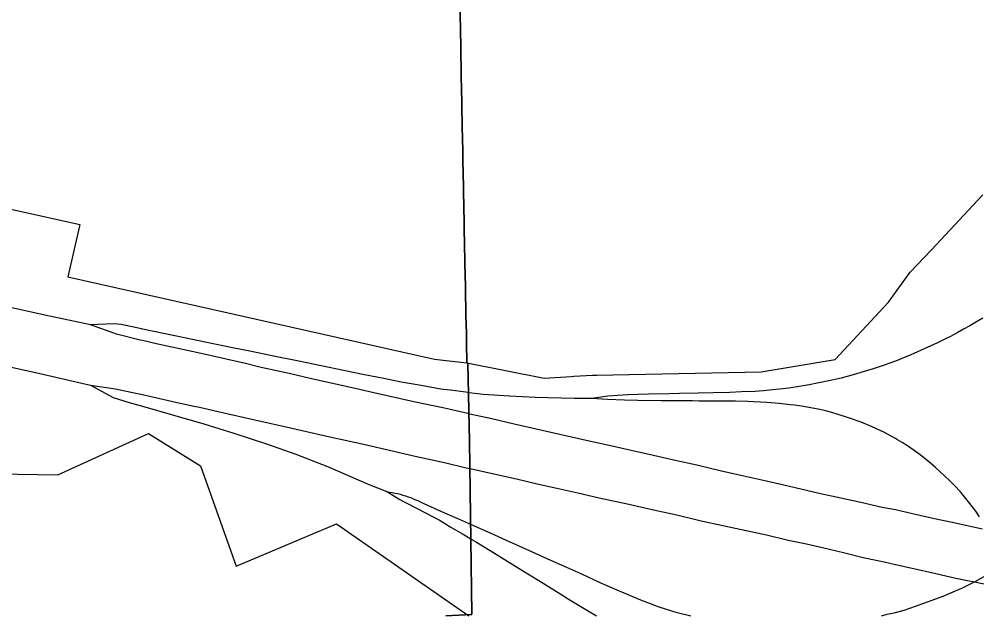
# Model space of a CAD drawing. Extents: x -2233 to 187241, y 4582 to 150524.
# Drawn here: x 96173 to 98915, y 55651 to 57357 of the extents above; entities that cross this region are included whole.
import ezdxf

# ---------------------------------------------------------------- set-up
doc = ezdxf.new("R2010")
doc.units = 0
for name, color, linetype in [('DV_X_Corp_Line', 7, 'Continuous'), ('GE_X_CL_2000', 7, 'Continuous'), ('RW_X_Fee_RW', 7, 'Continuous')]:
    doc.layers.add(name, color=color, linetype=linetype)

msp = doc.modelspace()

# ---------------------------------------------------------------- linework, layer by layer
at = {"layer": 'DV_X_Corp_Line'}
for p, q in [((97433.9, 57432.1), (97437, 57277.9)), ((97433.9, 57432.1), (97437, 57277.9)), ((97437, 57277.9), (97433.9, 57432.1)), ((97437, 57277.9), (97433.9, 57432.1)), ((97437, 57277.9), (97437.2, 57268)), ((97437, 57277.9), (97437.2, 57268)), ((97437.2, 57268), (97437, 57277.9)), ((97437.2, 57268), (97437, 57277.9)), ((97437.2, 57268), (97437.4, 57257.9)), ((97437.2, 57268), (97437.4, 57257.9)), ((97437.4, 57257.9), (97437.2, 57268)), ((97437.4, 57257.9), (97437.2, 57268)), ((97437.4, 57257.9), (97437.6, 57247.9)), ((97437.4, 57257.9), (97437.6, 57247.9)), ((97437.6, 57247.9), (97437.4, 57257.9)), ((97437.6, 57247.9), (97437.4, 57257.9)), ((97437.6, 57247.9), (97438, 57227.9)), ((97437.6, 57247.9), (97438, 57227.9)), ((97438, 57227.9), (97437.6, 57247.9)), ((97438, 57227.9), (97437.6, 57247.9)), ((97438, 57227.9), (97438.2, 57217.9)), ((97438, 57227.9), (97438.2, 57217.9)), ((97438.2, 57217.9), (97438, 57227.9)), ((97438.2, 57217.9), (97438, 57227.9)), ((97438.2, 57217.9), (97438.3, 57208)), ((97438.2, 57217.9), (97438.3, 57208)), ((97438.3, 57208), (97438.2, 57217.9)), ((97438.3, 57208), (97438.2, 57217.9)), ((97438.3, 57208), (97438.5, 57197.9)), ((97438.3, 57208), (97438.5, 57197.9)), ((97438.5, 57197.9), (97438.3, 57208)), ((97438.5, 57197.9), (97438.3, 57208)), ((97438.5, 57197.9), (97438.7, 57187.9)), ((97438.5, 57197.9), (97438.7, 57187.9)), ((97438.7, 57187.9), (97438.5, 57197.9)), ((97438.7, 57187.9), (97438.5, 57197.9)), ((97438.7, 57187.9), (97438.8, 57183)), ((97438.7, 57187.9), (97438.8, 57183)), ((97438.8, 57183), (97438.7, 57187.9)), ((97438.8, 57183), (97438.7, 57187.9)), ((97438.8, 57183), (97439.1, 57167.9)), ((97438.8, 57183), (97439.1, 57167.9)), ((97439.1, 57167.9), (97438.8, 57183)), ((97439.1, 57167.9), (97438.8, 57183)), ((97439.1, 57167.9), (97441.5, 57049.7)), ((97439.1, 57167.9), (97441.5, 57049.7)), ((97441.5, 57049.7), (97439.1, 57167.9)), ((97441.5, 57049.7), (97439.1, 57167.9)), ((97441.5, 57049.7), (97442.8, 56980.8)), ((97441.5, 57049.7), (97442.8, 56980.8)), ((97442.8, 56980.8), (97441.5, 57049.7)), ((97442.8, 56980.8), (97441.5, 57049.7)), ((97442.8, 56980.8), (97443, 56974.1)), ((97442.8, 56980.8), (97443, 56974.1)), ((97443, 56974.1), (97442.8, 56980.8)), ((97443, 56974.1), (97442.8, 56980.8)), ((97443, 56974.1), (97443.4, 56954.1)), ((97443, 56974.1), (97443.4, 56954.1)), ((97443.4, 56954.1), (97443, 56974.1)), ((97443.4, 56954.1), (97443, 56974.1)), ((97443.4, 56954.1), (97443.6, 56944.1)), ((97443.4, 56954.1), (97443.6, 56944.1)), ((97443.6, 56944.1), (97443.4, 56954.1)), ((97443.6, 56944.1), (97443.4, 56954.1)), ((97443.6, 56944.1), (97444, 56924.2)), ((97443.6, 56944.1), (97444, 56924.2)), ((97444, 56924.2), (97443.6, 56944.1)), ((97444, 56924.2), (97443.6, 56944.1)), ((97444, 56924.2), (97445.1, 56867.9)), ((97444, 56924.2), (97445.1, 56867.9)), ((97445.1, 56867.9), (97444, 56924.2)), ((97445.1, 56867.9), (97444, 56924.2)), ((97445.1, 56867.9), (97445.5, 56848)), ((97445.1, 56867.9), (97445.5, 56848)), ((97445.5, 56848), (97445.1, 56867.9)), ((97445.5, 56848), (97445.1, 56867.9)), ((97445.5, 56848), (97445.7, 56838)), ((97445.5, 56848), (97445.7, 56838)), ((97445.7, 56838), (97445.5, 56848)), ((97445.7, 56838), (97445.5, 56848)), ((97445.7, 56838), (97446.1, 56818)), ((97445.7, 56838), (97446.1, 56818)), ((97446.1, 56818), (97445.7, 56838)), ((97446.1, 56818), (97445.7, 56838)), ((97446.1, 56818), (97446.2, 56808)), ((97446.1, 56818), (97446.2, 56808)), ((97446.2, 56808), (97446.1, 56818)), ((97446.2, 56808), (97446.1, 56818)), ((97446.2, 56808), (97446.6, 56788)), ((97446.2, 56808), (97446.6, 56788)), ((97446.6, 56788), (97446.2, 56808)), ((97446.6, 56788), (97446.2, 56808)), ((97446.6, 56788), (97446.8, 56778)), ((97446.6, 56788), (97446.8, 56778)), ((97446.8, 56778), (97446.6, 56788)), ((97446.8, 56778), (97446.6, 56788)), ((97446.8, 56778), (97447.2, 56758)), ((97446.8, 56778), (97447.2, 56758)), ((97447.2, 56758), (97446.8, 56778)), ((97447.2, 56758), (97446.8, 56778)), ((97447.2, 56758), (97450, 56619.2)), ((97447.2, 56758), (97450, 56619.2)), ((97450, 56619.2), (97447.2, 56758)), ((97450, 56619.2), (97447.2, 56758)), ((97450, 56619.2), (97450.4, 56599.2)), ((97450, 56619.2), (97450.4, 56599.2)), ((97450.4, 56599.2), (97450, 56619.2)), ((97450.4, 56599.2), (97450, 56619.2)), ((97450.4, 56599.2), (97450.6, 56589.2)), ((97450.4, 56599.2), (97450.6, 56589.2)), ((97450.6, 56589.2), (97450.4, 56599.2)), ((97450.6, 56589.2), (97450.4, 56599.2)), ((97450.6, 56589.2), (97451, 56569.2)), ((97450.6, 56589.2), (97451, 56569.2)), ((97451, 56569.2), (97450.6, 56589.2)), ((97451, 56569.2), (97450.6, 56589.2)), ((97451, 56569.2), (97451.2, 56559.2)), ((97451, 56569.2), (97451.2, 56559.2)), ((97451.2, 56559.2), (97451, 56569.2)), ((97451.2, 56559.2), (97451, 56569.2)), ((97451.2, 56559.2), (97451.6, 56539.2)), ((97451.2, 56559.2), (97451.6, 56539.2)), ((97451.6, 56539.2), (97451.2, 56559.2)), ((97451.6, 56539.2), (97451.2, 56559.2)), ((97451.6, 56539.2), (97451.8, 56529.2)), ((97451.6, 56539.2), (97451.8, 56529.2)), ((97451.8, 56529.2), (97451.6, 56539.2)), ((97451.8, 56529.2), (97451.6, 56539.2)), ((97451.8, 56529.2), (97452.1, 56509.2)), ((97451.8, 56529.2), (97452.1, 56509.2)), ((97452.1, 56509.2), (97451.8, 56529.2)), ((97452.1, 56509.2), (97451.8, 56529.2)), ((97452.1, 56509.2), (97453.2, 56458)), ((97452.1, 56509.2), (97453.2, 56458)), ((97453.2, 56458), (97452.1, 56509.2)), ((97453.2, 56458), (97452.1, 56509.2)), ((97453.2, 56458), (97453.6, 56438)), ((97453.2, 56458), (97453.6, 56438)), ((97453.6, 56438), (97453.2, 56458)), ((97453.6, 56438), (97453.2, 56458)), ((97453.6, 56438), (97453.8, 56428)), ((97453.6, 56438), (97453.8, 56428)), ((97453.8, 56428), (97453.6, 56438)), ((97453.8, 56428), (97453.6, 56438)), ((97453.8, 56428), (97454.1, 56408)), ((97453.8, 56428), (97454.1, 56408)), ((97454.1, 56408), (97453.8, 56428)), ((97454.1, 56408), (97453.8, 56428)), ((97454.1, 56408), (97454.3, 56398)), ((97454.1, 56408), (97454.3, 56398)), ((97454.3, 56398), (97454.1, 56408)), ((97454.3, 56398), (97454.1, 56408)), ((97454.3, 56398), (97454.7, 56378)), ((97454.3, 56398), (97454.7, 56378)), ((97454.7, 56378), (97454.3, 56398)), ((97454.7, 56378), (97454.3, 56398)), ((97454.7, 56378), (97454.8, 56373.8)), ((97454.7, 56378), (97454.8, 56373.8)), ((97454.8, 56373.8), (97454.7, 56378)), ((97454.8, 56373.8), (97454.7, 56378)), ((97454.8, 56373.8), (97457, 56373.4)), ((97454.8, 56373.8), (97457, 56373.4)), ((97457, 56373.4), (97454.8, 56373.8)), ((97457, 56373.4), (97454.8, 56373.8)), ((97457, 56373.4), (97457.1, 56372.1)), ((97457, 56373.4), (97457.1, 56372.1)), ((97457.1, 56372.1), (97457, 56373.4)), ((97457.1, 56372.1), (97457, 56373.4)), ((97457.1, 56372.1), (97462.2, 56150)), ((97457.1, 56372.1), (97462.2, 56150)), ((97462.2, 56150), (97457.1, 56372.1)), ((97462.2, 56150), (97457.1, 56372.1)), ((97462.2, 56150), (97468.7, 55655.4)), ((97462.2, 56150), (97468.7, 55655.4)), ((97468.7, 55655.4), (97462.2, 56150)), ((97468.7, 55655.4), (97462.2, 56150)), ((97469, 55654.1), (97394.3, 55650.6)), ((97469, 55654.1), (97394.3, 55650.6)), ((97394.3, 55650.6), (97469, 55654.1)), ((97394.3, 55650.6), (97469, 55654.1)), ((97468.7, 55655.4), (97467.2, 55655.3)), ((97468.7, 55655.4), (97467.2, 55655.3)), ((97467.2, 55655.3), (97468.7, 55655.4)), ((97467.2, 55655.3), (97468.7, 55655.4)), ((97467.2, 55655.3), (97469, 55654.1)), ((97467.2, 55655.3), (97469, 55654.1)), ((97469, 55654.1), (97467.2, 55655.3)), ((97469, 55654.1), (97467.2, 55655.3))]:
    msp.add_line(p, q, dxfattribs=at)
at = {"layer": 'GE_X_CL_2000'}
for points in [[(96377.1, 56483.2), (96247, 56510.6), (96183, 56524.8), (96125.2, 56537.7), (96047.4, 56552.3), (95933, 56577.6), (95799.2, 56607.4), (95624.3, 56647), (95498, 56675.4), (95376.5, 56702.7), (95220.9, 56738), (95104.1, 56765.1), (94985.2, 56791.6), (94863.1, 56819.2), (94775.2, 56839), (94663.4, 56864.9), (94553.9, 56889.5), (94325.3, 56940.9), (94185, 56972.3), (94055.2, 57001.6), (94026.6, 57009.4), (94024.6, 57009.9)], [(93733.7, 56899.3), (93768.2, 56889.2), (93982.4, 56845.1), (94026.6, 56836.1), (94114.6, 56818.2), (94232.5, 56793), (94377.9, 56760.5), (94507.2, 56731.6), (94652.8, 56698.9), (94768.1, 56672.9), (94860, 56652.1), (94937, 56634.7), (95041.7, 56611.1), (95326.2, 56547.1), (95424.3, 56524.8), (95480.8, 56512), (95594.2, 56487), (95702.1, 56463), (95821.1, 56435.8), (96093.9, 56374), (96228, 56344.2), (96377.1, 56310.1)], [(97460, 56288.8), (97451.6, 56289.9), (97407, 56296.1), (97380.4, 56299), (97323.7, 56309.1), (97266.4, 56318.7), (97216.7, 56329), (97161.9, 56340.2), (97101.7, 56352.7), (96973.8, 56379.2), (96905.9, 56392.7), (96838, 56406.2), (96784, 56417.4), (96710.3, 56432.8), (96623.5, 56450.3), (96526.6, 56470.3), (96523.1, 56471), (96465.5, 56483.4), (96444.4, 56486.1), (96377.1, 56483.2)], [(97461.3, 56227.9), (97391.1, 56244.3), (97303.1, 56262.5), (97188.3, 56288.8), (97134.5, 56300.7), (97061.6, 56317.2), (97006.2, 56329.6), (96946.1, 56343.3), (96866, 56361.1), (96821, 56371.9), (96765.5, 56384.6), (96711.2, 56396.9), (96623.4, 56416.1), (96570.5, 56427.5), (96526.6, 56437.8), (96519.3, 56439.5), (96452.2, 56456.6), (96433.6, 56462.8), (96377.1, 56483.2)], [(98931.3, 56502.1), (98913.2, 56491.2), (98894.9, 56480.5), (98876.6, 56470.1), (98858.1, 56459.9), (98839.4, 56449.9), (98820.7, 56440.6), (98801.8, 56431.5), (98782.8, 56422.6), (98763.8, 56413.8), (98744.7, 56405.3), (98725.4, 56397), (98681.4, 56379.3), (98646.7, 56366.7), (98617.5, 56357.1), (98592.3, 56349.4), (98560.1, 56340.2), (98526.1, 56330.7), (98490.6, 56322.7), (98462.4, 56316.7), (98434.7, 56311.3), (98405.7, 56306.3), (98376, 56301.9), (98349.4, 56298.8), (98329.2, 56296.6), (98303.6, 56294.3), (98278.7, 56292.6), (98240.8, 56290.9), (98207.5, 56289.5), (98159.9, 56288.1), (98116.7, 56287.5), (98063.7, 56286.2), (98034, 56285.3), (97975, 56284.4), (97915.2, 56282.6), (97858.5, 56278.6), (97812.1, 56272.5)], [(96377.1, 56310.1), (96442.2, 56275.4), (96487.7, 56261.2), (96526.6, 56250.1), (96611.8, 56225.9), (96701.3, 56199.3), (96787.5, 56172.7), (96880.9, 56142.9), (96964.8, 56113), (97055.3, 56078), (97171.9, 56027.4), (97225.3, 56005.8)], [(96377.1, 56310.1), (96448.8, 56299.9), (96506.9, 56287.9), (96526.6, 56283.5), (96625.7, 56261.1), (96674.4, 56250.3), (96689.3, 56247), (96767.6, 56229.3), (96847.3, 56211.2), (96949.7, 56188), (97062.2, 56162.5), (97155.2, 56142.3), (97220.8, 56127.4), (97306.3, 56107.7), (97391.1, 56089.2), (97452.4, 56074.3), (97464.5, 56071.7)], [(97812.1, 56272.5), (97763.1, 56272.1), (97686.9, 56273.7), (97651.2, 56275), (97576.8, 56278.5), (97501.3, 56283.8), (97460, 56288.8)], [(98922.7, 55933.6), (98911.5, 55949.5), (98894.6, 55971.7), (98867.6, 56005), (98851, 56022.9), (98840.5, 56033.4), (98820.3, 56053.4), (98810.8, 56061.9), (98795.3, 56076), (98783.2, 56086.3), (98765.8, 56100.6), (98751.9, 56111.1), (98738.9, 56120.9), (98719.3, 56134.5), (98700.8, 56146.5), (98687.3, 56154.2), (98681.4, 56157.8), (98671.2, 56163.2), (98648.2, 56175.6), (98615.4, 56190.7), (98583.5, 56204.1), (98549.6, 56216.4), (98511.8, 56228.5), (98505, 56230.6), (98482.2, 56236.5), (98465.1, 56240.5), (98428.5, 56247.6), (98412.7, 56250.1), (98392.3, 56252.9), (98380.1, 56254.5), (98349, 56258), (98313.6, 56260.8), (98275, 56263), (98259.2, 56263.5), (98224.1, 56264.4), (98188.4, 56264.9), (98118.5, 56264.9), (98100.8, 56265.2), (98061.7, 56265.3), (98012.2, 56265.6), (97944.4, 56266.8), (97905.7, 56267.3), (97857, 56269.8), (97812.1, 56272.5)], [(98930.6, 55898.2), (98844.3, 55917.6), (98793.4, 55928.2), (98730.6, 55942.5), (98681.4, 55953.9), (98643.8, 55960.7), (98582.5, 55974.9), (98525.2, 55987.2), (98467, 55999.8), (98358.3, 56025.5), (98307.3, 56036.8), (98247.6, 56050.4), (98184, 56064.7), (98112.8, 56081.1), (98050.8, 56094.8), (97988.8, 56109.1), (97924.7, 56123.3), (97862.1, 56137.9), (97796.4, 56152.5), (97661.4, 56183), (97590.5, 56199.1), (97526.6, 56213.6), (97463.6, 56227.4), (97461.3, 56227.9)], [(97464.5, 56071.7), (97522.9, 56058.8), (97597.1, 56042), (97655.9, 56028.4), (97712.1, 56016.2), (97772.3, 56002.7), (97833.2, 55988.5), (97918.1, 55969.9), (97989.4, 55953.3), (98055.6, 55939.2), (98125.2, 55922.6), (98187.5, 55908.6), (98254.3, 55894.5), (98312.3, 55881.8), (98374.5, 55866.6), (98426.6, 55856.2), (98488.7, 55841.9), (98536.3, 55830.6), (98589.3, 55817.7), (98649.2, 55805.3), (98681.4, 55797.5), (98729, 55786.9), (98796.9, 55771.4), (98854.1, 55758.8), (98882.8, 55752.6), (98907.5, 55747.6), (99009.2, 55727)], [(97225.3, 56005.8), (97233.1, 56004.7), (97240.9, 56003.4), (97248.6, 56001.8), (97256.3, 56000.1), (97263.9, 55998.2), (97271.5, 55996.1), (97279.1, 55993.8), (97286.5, 55991.3), (97294, 55988.6), (97301.3, 55985.7), (97308.6, 55982.6), (97315.8, 55979.4), (97322.9, 55975.9), (97391.1, 55945.5), (97432.9, 55926.7), (97466.8, 55911.7)], [(97225.3, 56005.8), (97237.7, 55998.2), (97250.1, 55990.8), (97262.7, 55983.6), (97275.4, 55976.6), (97288.2, 55969.8), (97301.2, 55963.2), (97314.2, 55956.8), (97377.9, 55923.3), (97391.1, 55915.7), (97407.3, 55905.6), (97443.7, 55884.4), (97467.3, 55870.2)], [(97466.8, 55911.7), (97523.6, 55886.7), (97567.5, 55867.4), (97603.8, 55850.4), (97642, 55833.2), (97693.7, 55809.9), (97740.4, 55789.6), (97783.3, 55770.4), (97835.7, 55746.2), (97890.5, 55721.7), (97947.2, 55698), (98004.2, 55676.4), (98053.4, 55661), (98095.5, 55650.6)], [(97467.3, 55870.2), (97482.2, 55861.1), (97521.3, 55837.3), (97617.3, 55778.5), (97660.5, 55751.6), (97708.8, 55722.5), (97752.5, 55694.7), (97800.5, 55666.2), (97825.6, 55650.6)], [(98641.7, 55650.6), (98658.2, 55654.9), (98681.4, 55660.3), (98706.3, 55667.2), (98739.3, 55677.9), (98763.2, 55686.5), (98818.2, 55706.8), (98840.5, 55716), (98871.4, 55729.9), (98907.5, 55747.6), (98909.5, 55748.6), (98949.2, 55770.8)]]:
    msp.add_lwpolyline(points, dxfattribs=at)
at = {"layer": 'RW_X_Fee_RW'}
for p, q in [((96053.6, 56835.2), (96346.3, 56769.4)), ((96346.3, 56769.4), (96312.7, 56620.1)), ((98723.3, 56633.4), (98784.9, 56697.1)), ((96312.7, 56620.1), (97361.6, 56384.4)), ((98661.4, 56548.1), (98723.3, 56633.4)), ((98509.3, 56384.2), (98661.4, 56548.1)), ((97361.6, 56384.4), (97454.8, 56373.8)), ((97454.8, 56373.8), (97675.7, 56330.5)), ((98296.9, 56348.1), (98509.3, 56384.2)), ((97814.7, 56339), (97826.8, 56339.2)), ((97826.8, 56339.2), (97872.8, 56340.1)), ((97872.8, 56340.1), (98296.9, 56348.1)), ((97675.7, 56330.5), (97753.3, 56335.2)), ((96283.8, 56054.3), (96543.5, 56171.7)), ((96543.5, 56171.7), (96692.1, 56080)), ((96692.1, 56080), (96794.7, 55792.7)), ((96103.9, 56056.4), (96283.8, 56054.3)), ((96794.7, 55792.7), (97081.4, 55913.5)), ((97081.4, 55913.5), (97459.9, 55650.6))]:
    msp.add_line(p, q, dxfattribs=at)
for points in [[(98784.9, 56697.1), (98930.1, 56852.7), (98931.7, 56854.5)], [(97753.3, 56335.2), (97761, 56335.7), (97814.7, 56339)]]:
    msp.add_lwpolyline(points, dxfattribs=at)

doc.saveas('drawing.dxf')
